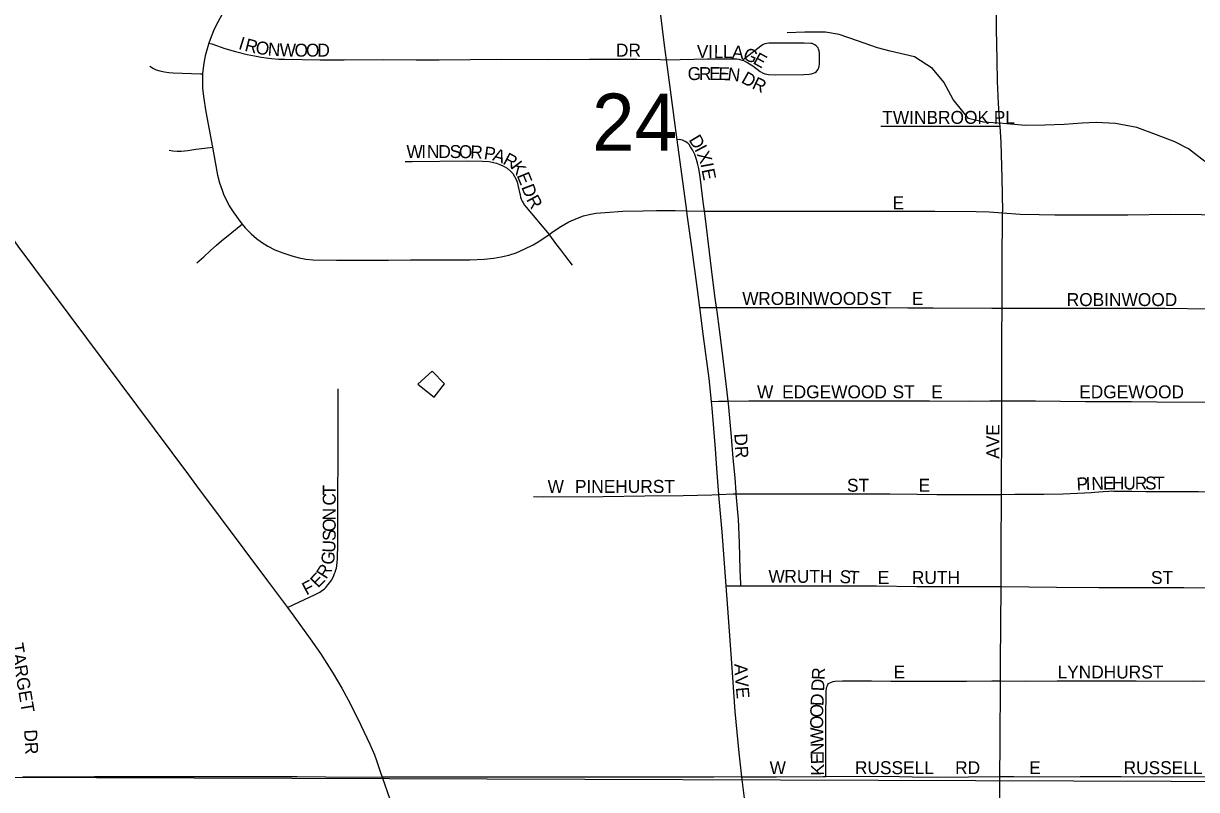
# Model space of a CAD drawing. Extents: x 0 to 1391, y -24 to 440.
# Drawn here: x 523.79 to 540.97, y 294.99 to 306.2 of the extents above; entities that cross this region are included whole.
import ezdxf

# ---------------------------------------------------------------- set-up
doc = ezdxf.new("R2010")
doc.units = 0
for name, color, linetype in [('GM_X_City_Street', 7, 'Continuous'), ('GM_X_City_Street_Text', 7, 'Continuous'), ('GM_X_Minor_Lake', 7, 'Continuous'), ('GM_X_Minor_River', 7, 'Continuous'), ('GM_X_Section', 7, 'Continuous'), ('GM_X_Section_Text', 7, 'Continuous'), ('GM_X_State_Route', 7, 'Continuous')]:
    doc.layers.add(name, color=color, linetype=linetype)

msp = doc.modelspace()

# ---------------------------------------------------------------- linework, layer by layer
at = {"layer": 'GM_X_City_Street'}
for points in [[(538.092, 304.699), (538.09, 304.733), (538.068, 305.03), (538.054, 305.354), (538.049, 305.664), (538.043, 306.124), (538.048, 306.982), (538.051, 307.357)], [(533.208, 305.671), (533.179, 305.883), (533.119, 306.363), (533.033, 306.979), (533.029, 307.017)], [(526.701, 306.326), (526.645, 306.232), (526.589, 306.12), (526.541, 306.004), (526.511, 305.915)], [(526.511, 305.915), (526.493, 305.862), (526.456, 305.729), (526.434, 305.618), (526.42, 305.506), (526.418, 305.465)], [(526.511, 305.915), (526.551, 305.901), (526.745, 305.835), (526.901, 305.79), (527.072, 305.749), (527.178, 305.726), (527.274, 305.709), (527.348, 305.697), (527.428, 305.688), (527.531, 305.681), (527.617, 305.678), (528.139, 305.667), (528.488, 305.668), (529.06, 305.672), (529.545, 305.667), (529.881, 305.67), (530.788, 305.679), (531.472, 305.676), (532.081, 305.678), (532.777, 305.678), (533.119, 305.672), (533.208, 305.671)], [(533.208, 305.671), (533.81, 305.683), (534.213, 305.685), (534.24, 305.683), (534.27, 305.679), (534.299, 305.671), (534.335, 305.66), (534.401, 305.626), (534.475, 305.58), (534.583, 305.496), (534.616, 305.478), (534.65, 305.465), (534.676, 305.458), (534.701, 305.455), (534.811, 305.45), (535.221, 305.452), (535.296, 305.458), (535.331, 305.464), (535.362, 305.472), (535.386, 305.483), (535.404, 305.497), (535.421, 305.517), (535.431, 305.534), (535.44, 305.554), (535.445, 305.577), (535.448, 305.604), (535.447, 305.691), (535.447, 305.756), (535.442, 305.803), (535.437, 305.826), (535.428, 305.845), (535.416, 305.86), (535.399, 305.876), (535.381, 305.889), (535.362, 305.899), (535.34, 305.907), (535.32, 305.91), (535.226, 305.912), (535.014, 305.912), (534.794, 305.913), (534.707, 305.911), (534.68, 305.91), (534.651, 305.905), (534.626, 305.893), (534.59, 305.869), (534.502, 305.8), (534.442, 305.757), (534.397, 305.72), (534.362, 305.693), (534.327, 305.666)], [(525.645, 305.578), (525.698, 305.544), (525.739, 305.524), (525.791, 305.507), (525.86, 305.493), (525.923, 305.483), (525.988, 305.478), (526.388, 305.466), (526.418, 305.465)], [(533.364, 304.497), (533.338, 304.712), (533.269, 305.23), (533.208, 305.671)], [(526.418, 305.465), (526.415, 305.393), (526.418, 305.255), (526.43, 305.13), (526.463, 304.908), (526.56, 304.391)], [(536.348, 304.699), (536.668, 304.698), (537.224, 304.7), (537.942, 304.699), (538.092, 304.699)], [(538.127, 303.428), (538.131, 303.455), (538.125, 303.939), (538.109, 304.46), (538.092, 304.699)], [(525.928, 304.348), (525.984, 304.337), (526.044, 304.331), (526.105, 304.333), (526.201, 304.343), (526.32, 304.36), (526.53, 304.387), (526.56, 304.391)], [(526.56, 304.391), (526.601, 304.17), (526.636, 303.979), (526.665, 303.869), (526.702, 303.763), (526.728, 303.689), (526.765, 303.613), (526.806, 303.534), (526.875, 303.429), (526.977, 303.287), (526.995, 303.266)], [(533.764, 303.454), (533.747, 303.589), (533.7, 303.958), (533.681, 304.078), (533.664, 304.159), (533.648, 304.212), (533.623, 304.284), (533.591, 304.351), (533.559, 304.398), (533.539, 304.428), (533.521, 304.448), (533.481, 304.476), (533.443, 304.492), (533.397, 304.502), (533.364, 304.497)], [(533.506, 303.459), (533.364, 304.497)], [(529.385, 304.182), (529.484, 304.183), (530.291, 304.19), (530.514, 304.185), (530.613, 304.181), (530.674, 304.169), (530.722, 304.155), (530.769, 304.139), (530.825, 304.114), (530.878, 304.082), (530.926, 304.042), (530.958, 304.004), (530.985, 303.963), (531.003, 303.929), (531.016, 303.895), (531.027, 303.864), (531.035, 303.836), (531.065, 303.69), (531.073, 303.661), (531.083, 303.63), (531.095, 303.602), (531.111, 303.574), (531.132, 303.543), (531.154, 303.515), (531.489, 303.115)], [(531.489, 303.115), (531.549, 303.158), (531.663, 303.231), (531.781, 303.296), (531.904, 303.353), (531.996, 303.387), (532.078, 303.408), (532.174, 303.424), (532.309, 303.436), (532.569, 303.453), (532.866, 303.461), (533.065, 303.463), (533.337, 303.462), (533.506, 303.459)], [(533.506, 303.459), (533.764, 303.454)], [(533.696, 302.043), (533.661, 302.31), (533.578, 302.926), (533.513, 303.407), (533.506, 303.459)], [(533.764, 303.454), (533.812, 303.454), (534.171, 303.454), (534.823, 303.456), (535.371, 303.456), (536.091, 303.454), (536.504, 303.454)], [(533.942, 302.044), (533.923, 302.183), (533.881, 302.491), (533.778, 303.342), (533.764, 303.454)], [(536.504, 303.454), (537.138, 303.454), (537.742, 303.448), (537.934, 303.445), (538.127, 303.428)], [(538.123, 302.033), (538.124, 302.238), (538.125, 302.673), (538.127, 303.428)], [(538.127, 303.428), (538.388, 303.411), (538.666, 303.404), (538.893, 303.401), (539.552, 303.401), (539.962, 303.401), (540.583, 303.409), (541.503, 303.403), (541.975, 303.399), (542.447, 303.401), (542.993, 303.408), (543.303, 303.411), (543.464, 303.422)], [(526.335, 302.696), (526.437, 302.788), (526.529, 302.872), (526.623, 302.955), (526.696, 303.019), (526.847, 303.144), (526.975, 303.25), (526.995, 303.266)], [(526.995, 303.266), (527.042, 303.21), (527.13, 303.121), (527.206, 303.054), (527.278, 303.002), (527.374, 302.943), (527.475, 302.891), (527.591, 302.844), (527.722, 302.799), (527.831, 302.77), (527.93, 302.752), (528.031, 302.742), (528.38, 302.735), (528.602, 302.736), (529.137, 302.739), (529.459, 302.74), (529.97, 302.743), (530.33, 302.744), (530.542, 302.752), (530.679, 302.765), (530.791, 302.784), (530.901, 302.811), (531.008, 302.847), (531.124, 302.897), (531.258, 302.963), (531.356, 303.021), (531.489, 303.115)], [(531.834, 302.664), (531.719, 302.809), (531.66, 302.887), (531.587, 302.982), (531.5, 303.101), (531.489, 303.115)], [(533.696, 302.043), (533.843, 302.043), (533.942, 302.044)], [(533.868, 300.671), (533.833, 301.004), (533.752, 301.62), (533.696, 302.043)], [(533.942, 302.044), (534.343, 302.046), (534.958, 302.045), (535.464, 302.044), (536.416, 302.044), (536.744, 302.042)], [(534.114, 300.674), (534.098, 300.806), (534.07, 301.05), (534.034, 301.337), (533.985, 301.723), (533.949, 301.986), (533.942, 302.044)], [(536.744, 302.042), (537.115, 302.04), (537.97, 302.034), (538.123, 302.033)], [(538.118, 300.679), (538.12, 301.641), (538.123, 302.033)], [(538.123, 302.033), (539.037, 302.037), (539.349, 302.037), (540.045, 302.035), (540.505, 302.033), (541.164, 302.026), (541.822, 302.028), (542.443, 302.025), (543.002, 302.017), (543.263, 302.019), (543.459, 302.021)], [(527.66, 297.654), (527.836, 297.736), (528.058, 297.84), (528.135, 297.881), (528.174, 297.906), (528.198, 297.925), (528.223, 297.949), (528.252, 297.985), (528.28, 298.021), (528.303, 298.056), (528.322, 298.088), (528.337, 298.121), (528.35, 298.152), (528.359, 298.173), (528.37, 298.204), (528.377, 298.231), (528.385, 298.266), (528.389, 298.318), (528.392, 298.363), (528.396, 298.59), (528.397, 298.998), (528.397, 299.302), (528.402, 299.828), (528.403, 300.481), (528.401, 300.66), (528.403, 300.855)], [(533.868, 300.671), (533.973, 300.672), (534.114, 300.674)], [(533.975, 299.308), (533.947, 299.69), (533.927, 299.975), (533.878, 300.571), (533.868, 300.671)], [(534.114, 300.674), (534.416, 300.678), (534.747, 300.678), (535.325, 300.679), (536.227, 300.679), (536.76, 300.68), (537.059, 300.679)], [(534.23, 299.318), (534.228, 299.337), (534.213, 299.553), (534.185, 299.841), (534.162, 300.15), (534.118, 300.641), (534.114, 300.674)], [(537.059, 300.679), (537.646, 300.676), (537.945, 300.678), (538.118, 300.679)], [(538.115, 299.307), (538.117, 300.362), (538.118, 300.679)], [(538.118, 300.679), (538.612, 300.677), (539.345, 300.67), (540.016, 300.667), (540.389, 300.664), (541.109, 300.66), (541.594, 300.662), (542.31, 300.662), (542.806, 300.659), (543.327, 300.658), (543.454, 300.658)], [(538.115, 299.307), (538.31, 299.312), (538.733, 299.313), (539.019, 299.316), (539.329, 299.334), (539.428, 299.34), (539.477, 299.344), (539.539, 299.347), (539.6, 299.353), (539.686, 299.358), (539.723, 299.36), (539.76, 299.358), (540.02, 299.355), (540.226, 299.353), (540.53, 299.352), (540.996, 299.351), (541.349, 299.348), (542.144, 299.346), (542.379, 299.345), (542.896, 299.342), (543.293, 299.341), (543.455, 299.341)], [(531.261, 299.277), (531.402, 299.275), (532.283, 299.281), (532.892, 299.291), (533.451, 299.294), (533.873, 299.304), (533.975, 299.308)], [(533.975, 299.308), (534.183, 299.318), (534.23, 299.318)], [(534.081, 297.973), (534.022, 298.761), (533.98, 299.244), (533.975, 299.308)], [(534.23, 299.318), (534.518, 299.319), (534.878, 299.319), (535.325, 299.318), (535.983, 299.316), (536.48, 299.319), (536.877, 299.315)], [(534.299, 297.973), (534.298, 298.001), (534.29, 298.205), (534.277, 298.601), (534.262, 298.949), (534.255, 299.048), (534.23, 299.318)], [(536.877, 299.315), (537.168, 299.31), (537.642, 299.309), (538.115, 299.307)], [(538.107, 297.96), (538.107, 297.964), (538.11, 298.51), (538.115, 299.307)], [(534.081, 297.973), (534.1, 297.973), (534.299, 297.973)], [(534.313, 295.175), (534.272, 295.527), (534.217, 296.133), (534.175, 296.703), (534.105, 297.646), (534.081, 297.973)], [(534.299, 297.973), (534.361, 297.972), (534.584, 297.971), (534.97, 297.972), (535.391, 297.972), (535.974, 297.972), (536.284, 297.97)], [(536.284, 297.97), (536.873, 297.964), (537.473, 297.962), (538.025, 297.96), (538.107, 297.96)], [(538.098, 296.581), (538.1, 296.845), (538.107, 297.96)], [(538.107, 297.96), (538.921, 297.952), (539.541, 297.946), (540.038, 297.947), (540.783, 297.948), (541.441, 297.944), (541.863, 297.939), (542.285, 297.938), (542.831, 297.937), (543.315, 297.935), (543.443, 297.934)], [(535.54, 295.184), (535.541, 295.256), (535.544, 295.576), (535.541, 295.824), (535.541, 296.085), (535.546, 296.383), (535.548, 296.427), (535.553, 296.469), (535.559, 296.494), (535.564, 296.512), (535.571, 296.527), (535.583, 296.541)], [(535.583, 296.541), (535.623, 296.564), (535.65, 296.572), (535.676, 296.576), (535.787, 296.582), (536.21, 296.581), (536.495, 296.577)], [(536.495, 296.577), (537.19, 296.575), (537.602, 296.578), (537.973, 296.58), (538.098, 296.581)], [(538.091, 295.183), (538.095, 295.653), (538.098, 296.581)], [(538.098, 296.581), (538.459, 296.579), (538.931, 296.582), (539.205, 296.583), (539.702, 296.583), (540.087, 296.581), (540.92, 296.577), (541.424, 296.584), (541.978, 296.581), (542.459, 296.575), (542.617, 296.574), (542.98, 296.575), (543.172, 296.574), (543.317, 296.573), (543.434, 296.572)], [(523.784, 295.18), (524.22, 295.178), (524.836, 295.18), (525.336, 295.181), (526.244, 295.18), (526.692, 295.18), (526.914, 295.181)], [(526.914, 295.181), (527.187, 295.182), (527.801, 295.181), (528.222, 295.179), (529.046, 295.174)], [(534.313, 295.175), (534.434, 295.176), (534.819, 295.175), (535.504, 295.184), (535.54, 295.184)], [(535.54, 295.184), (536.176, 295.185), (536.622, 295.18), (536.811, 295.178), (537.171, 295.173), (538.091, 295.183)], [(538.086, 294.343), (538.086, 294.373), (538.091, 295.183)], [(538.091, 295.183), (538.296, 295.181), (538.676, 295.177), (539.266, 295.181), (539.866, 295.182), (540.338, 295.178), (540.622, 295.182), (541.208, 295.178), (541.606, 295.178), (541.991, 295.179), (542.49, 295.175), (542.958, 295.175), (543.434, 295.184)]]:
    msp.add_lwpolyline(points, dxfattribs=at)
at = {"layer": 'GM_X_Minor_Lake'}
for p, q in [((529.957, 300.929), (529.778, 301.114)), ((529.569, 300.922), (529.809, 300.735))]:
    msp.add_line(p, q, dxfattribs=at)
for points in [[(529.778, 301.114), (529.569, 300.922)], [(529.809, 300.735), (529.957, 300.929)]]:
    msp.add_lwpolyline(points, dxfattribs=at)
at = {"layer": 'GM_X_Minor_River'}
msp.add_lwpolyline([(541.091, 304.179), (540.85, 304.365), (540.653, 304.467), (540.381, 304.57), (540.093, 304.681), (539.782, 304.739), (539.501, 304.751), (539.295, 304.74), (539.029, 304.721), (538.747, 304.711), (538.458, 304.708), (538.139, 304.736), (537.85, 304.756), (537.63, 304.812), (537.405, 305.089), (537.271, 305.342), (537.106, 305.542), (536.842, 305.713), (536.486, 305.794), (536.296, 305.843), (536.008, 305.946), (535.735, 306.042), (535.538, 306.076), (535.234, 306.073), (534.975, 306.062)], dxfattribs=at)
at = {"layer": 'GM_X_Section'}
msp.add_lwpolyline([(543.593, 314.84), (543.458, 295.101), (523.431, 295.166), (523.385, 314.999)], close=True, dxfattribs=at)
msp.add_lwpolyline([(543.281, 282), (543.458, 295.101), (523.431, 295.166), (523.404, 282)], dxfattribs=at)
at = {"layer": 'GM_X_State_Route'}
for points in [[(519.798, 308.189), (520.044, 307.862), (520.198, 307.651), (520.382, 307.401), (520.746, 306.928), (521.025, 306.548), (521.224, 306.277), (521.717, 305.638), (521.846, 305.455), (521.962, 305.294), (522.403, 304.708), (522.768, 304.221), (523.094, 303.782), (523.263, 303.552), (523.433, 303.322), (523.477, 303.264), (523.613, 303.085), (523.712, 302.943), (526.209, 299.597)], [(526.209, 299.597), (526.328, 299.437)], [(526.328, 299.437), (527.367, 298.045), (527.66, 297.654), (527.754, 297.527), (527.994, 297.195), (528.142, 296.981), (528.328, 296.688), (528.455, 296.475), (528.551, 296.302), (528.692, 296.026), (528.868, 295.656), (528.901, 295.576), (528.935, 295.499), (528.958, 295.432), (529.024, 295.239), (529.046, 295.174)], [(534.313, 295.175), (533.9, 295.174), (533.572, 295.174), (533.096, 295.172), (532.134, 295.171), (531.476, 295.171), (530.927, 295.171), (530.354, 295.171), (529.953, 295.172), (529.651, 295.172), (529.261, 295.172), (529.126, 295.174), (529.046, 295.174)], [(529.046, 295.174), (529.158, 294.851), (529.309, 294.417), (529.515, 293.831), (529.731, 293.209), (529.862, 292.808), (529.967, 292.502), (529.986, 292.449)], [(534.359, 294.785), (534.313, 295.175)]]:
    msp.add_lwpolyline(points, dxfattribs=at)

# ---------------------------------------------------------------- texts
at = {"layer": 'GM_X_City_Street_Text'}
for s, height, rotation, p in [('I', 0.189, 342.878, (526.931, 305.83)), ('R', 0.189, 346.2405, (527.023, 305.802)), ('O', 0.189, 350.4677, (527.183, 305.764)), ('N', 0.189, 355.8265, (527.367, 305.734)), ('W', 0.189, 358.6258, (527.543, 305.721)), ('O', 0.189, 359.9253, (527.764, 305.716)), ('O', 0.189, 359.9929, (527.931, 305.716)), ('D', 0.189, 359.9929, (528.098, 305.716)), ('DR', 0.1894, 0, (532.469, 305.716)), ('V', 0.189, 359.3224, (533.652, 305.699)), ('I', 0.189, 359.3151, (533.818, 305.697)), ('L', 0.189, 359.317, (533.901, 305.696)), ('L', 0.189, 359.3044, (534.035, 305.695)), ('A', 0.189, 356.2165, (534.165, 305.693)), ('G', 0.189, 336.457, (534.315, 305.686)), ('E', 0.189, 330.8684, (534.463, 305.622)), ('G', 0.189, 0, (533.519, 305.373)), ('R', 0.189, 0, (533.685, 305.373)), ('E', 0.189, 359.8907, (533.835, 305.373)), ('E', 0.189, 359.0711, (533.968, 305.373)), ('N', 0.189, 353.4281, (534.096, 305.371)), ('D', 0.189, 330.7947, (534.291, 305.344)), ('R', 0.189, 334.4287, (534.448, 305.257)), ('TWINBROOK PL', 0.18939, 0, (536.369, 304.732)), ('D', 0.189, 301.0949, (533.529, 304.5)), ('W', 0.189, 359.9832, (529.402, 304.232)), ('I', 0.189, 359.9669, (529.619, 304.232)), ('N', 0.189, 359.9703, (529.702, 304.232)), ('D', 0.189, 359.9703, (529.869, 304.232)), ('S', 0.189, 359.9707, (530.035, 304.232)), ('O', 0.189, 359.0601, (530.168, 304.232)), ('R', 0.189, 357.06, (530.333, 304.229)), ('P', 0.189, 351.9974, (530.528, 304.218)), ('A', 0.189, 342.0005, (530.652, 304.202)), ('I', 0.189, 297.9722, (533.613, 304.36)), ('X', 0.189, 290.4537, (533.65, 304.292)), ('R', 0.189, 332.3161, (530.802, 304.153)), ('K', 0.189, 307.342, (530.919, 304.098)), ('E', 0.189, 292.3088, (531.013, 303.977)), ('I', 0.189, 280.4183, (533.706, 304.145)), ('E', 0.189, 281.3773, (533.721, 304.059)), ('D', 0.189, 290.73, (531.081, 303.808)), ('R', 0.189, 298.626, (531.152, 303.626)), ('E', 0.189, 0, (536.519, 303.482)), ('ROBINWOOD', 0.1894, 0, (534.552, 302.082)), ('ST', 0.1894, 0, (536.185, 302.082)), ('W', 0.189, 0, (534.319, 302.082)), ('E', 0.189, 0, (536.802, 302.082)), ('ROBINWOOD', 0.1894, 0, (539.069, 302.066)), ('W', 0.189, 0, (534.535, 300.716)), ('EDGEWOOD', 0.1894, 0, (534.902, 300.716)), ('ST', 0.1894, 0, (536.519, 300.716)), ('E', 0.189, 0, (537.085, 300.716)), ('EDGEWOOD', 0.1894, 0, (539.252, 300.716)), ('AVE', 0.1894, 90, (538.083, 299.83)), ('DR', 0.1894, 273.0116, (534.202, 300.198)), ('ST', 0.1894, 0, (535.852, 299.349)), ('E', 0.189, 0, (536.902, 299.349)), ('P', 0.189, 2.4599, (539.217, 299.366)), ('I', 0.189, 2.4478, (539.35, 299.372)), ('N', 0.189, 2.1203, (539.433, 299.375)), ('E', 0.189, 0.5191, (539.599, 299.381)), ('H', 0.189, 0.0219, (539.731, 299.382)), ('U', 0.189, 0, (539.898, 299.382)), ('R', 0.189, 0, (540.065, 299.382)), ('S', 0.189, 0, (540.215, 299.382)), ('T', 0.189, 0, (540.348, 299.382)), ('T', 0.189, 89.9956, (528.366, 299.296)), ('W', 0.189, 0, (531.469, 299.332)), ('PINEHURST', 0.1894, 0, (531.869, 299.332)), ('C', 0.189, 89.994, (528.366, 299.146)), ('N', 0.189, 89.9928, (528.366, 298.929)), ('O', 0.189, 89.9703, (528.366, 298.762)), ('S', 0.189, 89.5809, (528.365, 298.628)), ('U', 0.189, 87.4933, (528.358, 298.454)), ('G', 0.189, 83.3222, (528.337, 298.273)), ('E', 0.189, 46.0062, (528.108, 297.931)), ('R', 0.189, 57.7917, (528.227, 298.06)), ('W', 0.189, 0, (534.702, 298.016)), ('RUTH', 0.1894, 0, (534.935, 298.016)), ('S', 0.189, 356.0623, (535.738, 298.016)), ('T', 0.189, 357.0375, (535.875, 298.006)), ('E', 0.189, 0, (536.302, 297.999)), ('RUTH', 0.1894, 0, (536.802, 297.999)), ('ST', 0.1894, 0, (540.302, 297.999)), ('F', 0.189, 27.6402, (527.937, 297.829)), ('TARGET', 0.1894, 279.4584, (523.604, 297.119)), ('A', 0.189, 271.6834, (534.204, 296.829)), ('E', 0.189, 0, (536.535, 296.616)), ('LYNDHURST', 0.1894, 0, (538.935, 296.616)), ('V', 0.189, 274.7569, (534.21, 296.651)), ('R', 0.189, 87.328, (535.524, 296.592)), ('E', 0.189, 275.2323, (534.224, 296.483)), ('D', 0.189, 87.3329, (535.516, 296.426)), ('D', 0.189, 87.3766, (535.506, 296.209)), ('O', 0.189, 88.4701, (535.501, 296.044)), ('O', 0.189, 90.8306, (535.504, 295.879)), ('DR', 0.1894, 273.0225, (523.804, 295.865)), ('W', 0.189, 91.0645, (535.508, 295.663)), ('N', 0.189, 91.0492, (535.511, 295.496)), ('W', 0.189, 0, (534.719, 295.216)), ('E', 0.189, 91.0746, (535.513, 295.363)), ('RUSSELL', 0.1894, 0, (535.969, 295.216)), ('RD', 0.1894, 0, (537.435, 295.216)), ('E', 0.189, 0, (538.519, 295.216)), ('RUSSELL', 0.1894, 0, (539.902, 295.216)), ('K', 0.189, 91.0492, (535.516, 295.196))]:
    msp.add_text(s, height=height, rotation=rotation, dxfattribs=at).set_placement(p)
at = {"layer": 'GM_X_Section_Text'}
msp.add_text('24', height=0.8371, rotation=0, dxfattribs=at).set_placement((532.119, 304.338))

doc.saveas('drawing.dxf')
